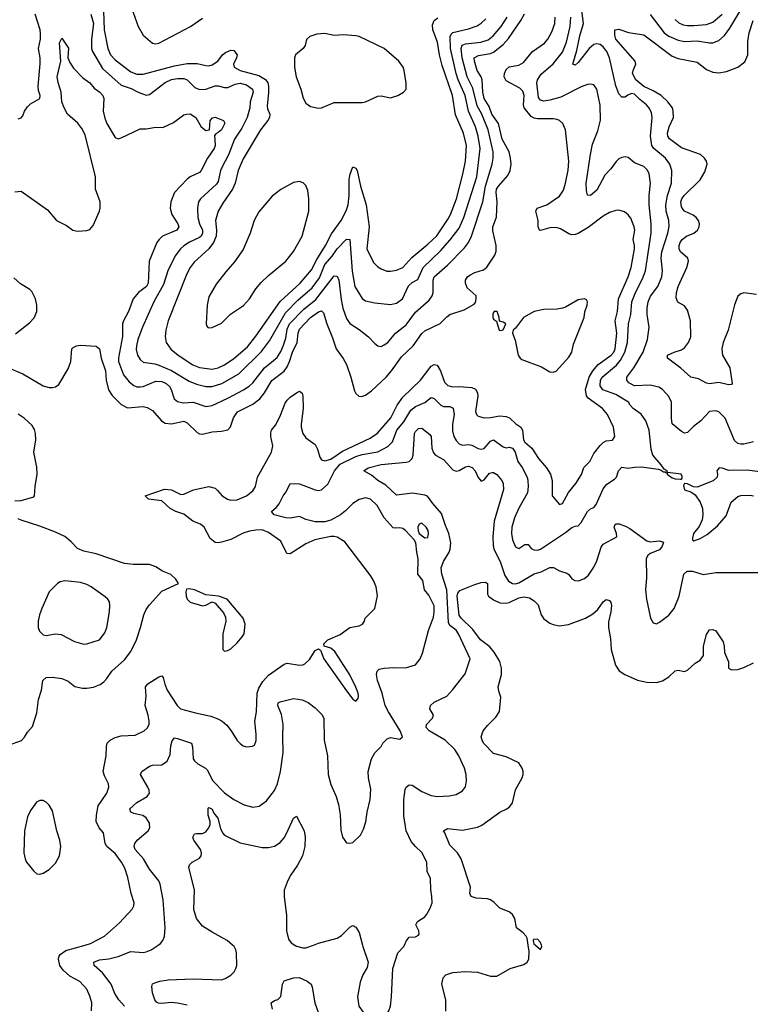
# Model space of a CAD drawing. Header units: inches. Extents: x 1682530 to 1839546, y 640742 to 791647.
# Tile 598 of 656: x 1772501 to 1777170, y 679621 to 685914. Entities that reach past the tile are written whole.
import ezdxf

# ---------------------------------------------------------------- set-up
doc = ezdxf.new("R2010")
doc.units = ezdxf.units.IN
doc.header["$MEASUREMENT"] = 0
doc.layers.add('B7677', color=7, linetype='Continuous')
doc.layers.add('B7678', color=7, linetype='Continuous')

msp = doc.modelspace()

# ---------------------------------------------------------------- linework, layer by layer
at = {"layer": 'B7677', "color": 5}
for points, elevation in [([(1772959.6, 679580.4), (1772961.6, 679630), (1772950, 679674), (1772930, 679718), (1772886.1, 679766.1), (1772821.6, 679801.6), (1772779.2, 679839.2), (1772757.7, 679870), (1772748.1, 679910), (1772752.8, 679930), (1772760.3, 679939.7), (1772794.8, 679965.2), (1772918.2, 680000)], 680), ([(1773170, 679609.1), (1773135.2, 679650), (1773109.2, 679690), (1773084.5, 679750), (1773030, 679822), (1772977.2, 679870), (1772974, 679890), (1773010, 679905.5), (1773070, 679911.9), (1773130, 679926), (1773210, 679959.1), (1773290, 679952.8), (1773310, 679956.1), (1773340.7, 679970), (1773386.2, 680000)], 660), ([(1773570, 679616.5), (1773510, 679628.6), (1773470, 679632.3), (1773407, 679627), (1773388.9, 679628.9), (1773375.8, 679635.8), (1773364, 679650), (1773350, 679694), (1773345.2, 679734.8), (1773350, 679752.2), (1773370, 679761.3), (1773395.3, 679770), (1773450, 679778.3), (1773610, 679784.7), (1773790, 679778.3), (1773814.1, 679785.9), (1773850, 679806.7), (1773871.6, 679828.4), (1773883, 679850), (1773888.2, 679870), (1773886.4, 679950), (1773883.1, 679970), (1773870.9, 679990), (1773859.8, 680000)], 640), ([(1774258.4, 680000), (1774270, 679992.6), (1774310, 679981.8), (1774330, 679983.2), (1774378.1, 680000)], 640), ([(1774691.9, 680000), (1774694.6, 679990), (1774728.7, 679890), (1774722.6, 679857.4), (1774694.9, 679810), (1774676.7, 679763.3), (1774660.4, 679670), (1774668.5, 679610), (1774696.3, 679570), (1774730, 679557.4), (1774830, 679555.3), (1774850, 679562.4), (1774860.9, 679579.1), (1774869.8, 679610.2), (1774877.7, 679670), (1774886.6, 679850), (1774918.4, 679950), (1774955.1, 679990), (1774959.4, 680000)], 640), ([(1775223.5, 679576.5), (1775224.6, 679650), (1775198, 679750), (1775207.8, 679790), (1775224.5, 679810), (1775270, 679824.3), (1775351, 679831), (1775425.8, 679825.8), (1775510, 679801.7), (1775550, 679801.7), (1775636, 679850), (1775723.3, 679876.7), (1775743.6, 679890), (1775755.4, 679910), (1775757.7, 679957.7), (1775750.8, 680000)], 620), ([(1775796.5, 680000), (1775830, 679972), (1775839, 679990), (1775835.4, 680000)], 620), ([(1774117, 679590), (1774108.7, 679630), (1774130, 679646), (1774150, 679651), (1774169.4, 679670.6), (1774181.2, 679750), (1774190, 679770.8), (1774250, 679790.5), (1774287.5, 679792.5), (1774338.8, 679770), (1774362.8, 679750), (1774370.4, 679730.4), (1774386.7, 679630), (1774410, 679564.9)], 620)]:
    msp.add_lwpolyline(points, dxfattribs=dict(at, elevation=elevation))
at = {"layer": 'B7678', "color": 5}
for points, elevation in [([(1776530, 685948.4), (1776619, 685830), (1776650, 685809), (1776710, 685782.4), (1776750, 685774.8), (1776830, 685778.3), (1776910, 685765.5), (1776930, 685766.8), (1776970, 685781.6), (1777006.5, 685813.5), (1777040.4, 685859.6), (1777122.3, 685997.7)], 640), ([(1772430, 683690.2), (1772520.7, 683650), (1772650, 683574.9), (1772690, 683563), (1772710, 683562.4), (1772730, 683568.5), (1772750, 683583), (1772810, 683683.8), (1772827, 683730), (1772834.8, 683810), (1772841.9, 683818.1), (1772864.2, 683830), (1772890, 683833.9), (1772988.4, 683828.4), (1773010.7, 683810), (1773020.8, 683750), (1773048.4, 683670), (1773052.7, 683610), (1773069, 683549), (1773092.6, 683512.6), (1773150, 683454.9), (1773190, 683433.6), (1773290, 683442), (1773316.4, 683436.4), (1773350, 683415.8), (1773407.2, 683350), (1773430, 683334.9), (1773470, 683330.2), (1773550, 683347.5), (1773570, 683338.6), (1773635.6, 683275.6), (1773650, 683266.7), (1773670, 683266), (1773730, 683279.7), (1773790, 683283.6), (1773830, 683292.4), (1773848.7, 683311.3), (1773866.8, 683370), (1773893.1, 683406.9), (1773990, 683456), (1774035.6, 683490), (1774065.9, 683530), (1774112, 683608), (1774190, 683668.8), (1774210, 683696.3), (1774225.6, 683730), (1774244.1, 683790), (1774273.4, 683850), (1774280.6, 683910), (1774290, 683937.1), (1774359.9, 684010), (1774410, 684048.1), (1774430, 684052.6), (1774441.4, 684041.4), (1774463.5, 683970), (1774500.6, 683880.6), (1774523.7, 683810), (1774568.8, 683748.8), (1774590.2, 683710), (1774617.8, 683630), (1774641.4, 683541.4), (1774650, 683524.9), (1774667.7, 683507.7), (1774685.7, 683505.7), (1774710, 683514.7), (1774750, 683541.1), (1774842, 683630), (1774877.3, 683670), (1774941.5, 683758.5), (1775014.7, 683830), (1775070, 683907.8), (1775090, 683926.4), (1775188, 683972), (1775230, 684015.8), (1775249.8, 684030.2), (1775340.5, 684059.5), (1775404.7, 684095.3), (1775412.9, 684107.1), (1775419, 684130), (1775417.2, 684150), (1775361.3, 684201.3), (1775349.7, 684229.7), (1775351.1, 684250), (1775363, 684270), (1775378.2, 684281.8), (1775410, 684297.8), (1775464.7, 684315.3), (1775487.4, 684332.6), (1775538.5, 684410), (1775545.9, 684434.1), (1775546.2, 684470), (1775524.6, 684564.6), (1775523.7, 684590), (1775547.9, 684652.1), (1775553.1, 684750), (1775546.2, 684810), (1775549.1, 684830), (1775561.2, 684850), (1775620.7, 684919.3), (1775635.2, 684950), (1775641.7, 684990), (1775638.5, 685030), (1775628.1, 685070), (1775584.6, 685150), (1775560.1, 685250), (1775517.9, 685310), (1775500.3, 685360.3), (1775469, 685410), (1775461, 685450), (1775457.1, 685530), (1775450.4, 685550), (1775425.6, 685590), (1775406.7, 685650), (1775406.2, 685670), (1775434, 685686), (1775510, 685698.6), (1775530, 685706.7), (1775590, 685756.3), (1775625.3, 685794.7), (1775704.3, 685910), (1775728.1, 685951.9)], 720), ([(1772490, 685281.6), (1772510, 685287.3), (1772520.7, 685299.3), (1772532, 685330), (1772550, 685358), (1772570, 685376.3), (1772629.4, 685410.6), (1772630.8, 685430), (1772621.2, 685461.2), (1772618.8, 685490), (1772632, 685632), (1772631.3, 685670), (1772621.7, 685730), (1772633, 685790), (1772633.5, 685826.5), (1772630.9, 685850), (1772599.3, 685950)], 760), ([(1772955.4, 685950), (1772973.1, 685890), (1772959.1, 685790), (1772960.3, 685730), (1772965.6, 685710), (1773030, 685602.5), (1773150, 685495.9), (1773213.8, 685473.8), (1773257, 685450), (1773310, 685431.9), (1773330, 685435.5), (1773430, 685512.9), (1773470, 685531.6), (1773510, 685538.3), (1773550, 685537.8), (1773570.1, 685530.1), (1773620.7, 685480.7), (1773650, 685468.1), (1773690, 685469.4), (1773750, 685490.9), (1773770, 685490.8), (1773810, 685479.8), (1773830, 685481.5), (1773877.4, 685502.6), (1773910, 685507.8), (1773950, 685497), (1773988.4, 685470), (1773992.1, 685450), (1773973.3, 685390), (1773972.3, 685350), (1773954.4, 685290), (1773920.1, 685219.9), (1773874, 685150), (1773834.6, 685050), (1773791.8, 684970), (1773783.6, 684950), (1773770, 684879.7), (1773757.9, 684862.1), (1773657.3, 684770), (1773644.2, 684750), (1773636.8, 684710), (1773639.8, 684650), (1773650.1, 684610), (1773668.5, 684570), (1773670, 684549.7), (1773659.8, 684530), (1773650, 684522.1), (1773586.9, 684493.1), (1773550, 684469.8), (1773527.7, 684450), (1773495, 684405), (1773447.5, 684310), (1773418.8, 684221.2), (1773357, 684110), (1773286.3, 683950), (1773256.1, 683870), (1773246.4, 683830), (1773246.1, 683806.1), (1773254.4, 683770), (1773270, 683742), (1773290, 683724.7), (1773365, 683715), (1773390, 683706.6), (1773470, 683672.5), (1773584.7, 683604.7), (1773630, 683584.7), (1773689.9, 683570.1), (1773730, 683569.6), (1773791.7, 683588.3), (1773901.6, 683650), (1774046.1, 683793.9), (1774097.4, 683862.6), (1774199.2, 684040.8), (1774279.2, 684120.8), (1774370, 684199.6), (1774416, 684264), (1774451.4, 684350), (1774497.7, 684402.3), (1774530, 684449.5), (1774590, 684511.1), (1774610.1, 684510), (1774626.6, 684306.6), (1774643.5, 684210), (1774690, 684131.8), (1774710, 684118), (1774770, 684104), (1774870, 684094.8), (1774910, 684102.5), (1774947.2, 684130), (1774986.3, 684213.7), (1775010, 684234.8), (1775046, 684254), (1775079.3, 684330), (1775190, 684436.8), (1775252.9, 684507.1), (1775310, 684581.3), (1775340.3, 684650), (1775423.1, 684910), (1775442.8, 685090), (1775430.7, 685170), (1775415, 685230), (1775368.6, 685328.6), (1775347.7, 685430), (1775303.4, 685530), (1775290.6, 685570), (1775254.5, 685730), (1775252.6, 685807.4), (1775258.5, 685821.5), (1775270, 685833.1), (1775370, 685855.4), (1775424.4, 685875.6), (1775450, 685891.6), (1775479.6, 685920.4)], 760), ([(1773036.9, 685970), (1773041, 685850), (1773064.5, 685730), (1773081.9, 685690), (1773110, 685657.9), (1773210, 685581.3), (1773250, 685566.6), (1773290, 685565.3), (1773490, 685620.1), (1773570, 685634.8), (1773635, 685635), (1773690, 685620.7), (1773710, 685619.7), (1773730, 685626), (1773766.9, 685650), (1773796, 685690), (1773816.1, 685703.9), (1773850, 685719.1), (1773870, 685718.2), (1773890.1, 685690), (1773886.6, 685670), (1773866.3, 685630), (1773871.3, 685610), (1773910, 685590.1), (1774030, 685556.6), (1774072.4, 685532.4), (1774086.6, 685510), (1774090.8, 685490), (1774091.8, 685448.2), (1774081.8, 685361.8), (1774084.4, 685344.4), (1774100.2, 685310), (1774097.4, 685290), (1774087.6, 685270), (1774039.8, 685210), (1773930, 685025.1), (1773897.2, 684950), (1773877.8, 684870), (1773861.2, 684830), (1773798.6, 684741.4), (1773769.5, 684690), (1773752.2, 684630), (1773758.2, 684570), (1773756.1, 684530), (1773739.6, 684490), (1773710.1, 684449.9), (1773615.8, 684364.2), (1773590.5, 684329.5), (1773569.7, 684290.3), (1773450.1, 683990), (1773434, 683930), (1773430.2, 683889.8), (1773436.8, 683850), (1773467.5, 683807.5), (1773513.2, 683770), (1773608.2, 683708.2), (1773650, 683690.7), (1773730, 683680.1), (1773770, 683688.5), (1773810, 683709), (1773870, 683749.5), (1773956.4, 683823.6), (1774010, 683890.8), (1774166.3, 684113.7), (1774293.1, 684230), (1774364.9, 684315.1), (1774399.1, 684380.9), (1774455.6, 684470), (1774494.1, 684545.9), (1774554.4, 684630), (1774587.8, 684692.2), (1774599.3, 684730), (1774607, 684790), (1774606.5, 684893.5), (1774612.8, 684927.2), (1774630, 684974), (1774650, 684964.9), (1774656.9, 684950), (1774678.6, 684850), (1774714.4, 684730), (1774734.4, 684590), (1774720.4, 684450), (1774762.9, 684362.9), (1774790, 684334), (1774810, 684321.2), (1774848, 684308), (1774870, 684306.6), (1774910, 684313.2), (1774950, 684331.2), (1775006.2, 684393.8), (1775110, 684478.7), (1775166.3, 684533.7), (1775238.2, 684641.8), (1775253.6, 684670), (1775292.3, 684770), (1775332.9, 684927.1), (1775349.9, 685010), (1775355.4, 685110), (1775337.8, 685190), (1775286.2, 685306.2), (1775266.5, 685430), (1775200.5, 685620.5), (1775182.9, 685690), (1775170.9, 685770), (1775141.1, 685850), (1775139.1, 685880.9), (1775150.5, 685909.5), (1775173.2, 685926.8)], 780), ([(1773215.1, 685990), (1773258.3, 685870), (1773290, 685814.4), (1773350, 685763.8), (1773370, 685759.8), (1773390, 685764.2), (1773593.1, 685870), (1773670, 685923)], 820), ([(1777190, 683217.2), (1777130, 683202), (1777110, 683200.3), (1777090, 683206), (1777070, 683224.7), (1777010, 683367.3), (1776970, 683407.6), (1776950, 683414.7), (1776910, 683409.6), (1776854, 683350), (1776806.8, 683313.2), (1776770, 683275.8), (1776750, 683272.2), (1776730, 683282.8), (1776671.6, 683331.6), (1776666.6, 683366.6), (1776666.2, 683470), (1776650, 683505.1), (1776609.8, 683549.8), (1776584.7, 683564.7), (1776530, 683577.5), (1776430, 683574), (1776393.9, 683593.9), (1776381.6, 683610), (1776381, 683630), (1776424.9, 683690), (1776486.2, 683790), (1776512.5, 683870), (1776524.8, 683950), (1776511.1, 684030), (1776511.1, 684070), (1776517.6, 684110), (1776533.1, 684146.9), (1776579.8, 684210), (1776603.9, 684270), (1776608.2, 684310), (1776601.3, 684390), (1776604.2, 684430), (1776643.9, 684550), (1776651.8, 684591.8), (1776649.9, 684630), (1776633, 684690), (1776630.9, 684730), (1776641.6, 684790), (1776666.3, 684870), (1776669.8, 684950), (1776655, 684990), (1776628.7, 685030), (1776554.6, 685090), (1776541.6, 685110), (1776532.4, 685170), (1776543.2, 685290), (1776538.4, 685318.4), (1776526.3, 685346.3), (1776507.2, 685370), (1776463.3, 685403.3), (1776430, 685437.5), (1776410, 685441.8), (1776387.1, 685432.9), (1776370, 685419.1), (1776350, 685418), (1776330, 685441.3), (1776310, 685491.8), (1776271.4, 685670), (1776253.7, 685710), (1776230, 685741.1), (1776210, 685756.6), (1776190, 685760.8), (1776170, 685755.2), (1776140.6, 685730), (1776070, 685641.5), (1776050, 685624.4), (1776036, 685630), (1776062.4, 685717.6), (1776081.5, 685810), (1776104.6, 685890), (1776090.9, 685990.9)], 640), ([(1776690, 685915.9), (1776714.3, 685894.3), (1776741.5, 685881.5), (1776770, 685876.1), (1776810, 685876.3), (1776890, 685884.5), (1776930, 685898), (1776990, 685948.8)], 660), ([(1772470, 684814.8), (1772510, 684817.3), (1772678.7, 684698.7), (1772736.4, 684630), (1772799.3, 684599.3), (1772840.5, 684570), (1772870, 684562.8), (1772930, 684566.7), (1772950, 684573.4), (1772970, 684598.8), (1773010.6, 684689.4), (1773015.3, 684710), (1773014, 684750), (1772986.1, 684830), (1772985.4, 684910), (1772918.7, 685178.7), (1772897.9, 685217.9), (1772872.2, 685252.2), (1772806.7, 685310), (1772784.1, 685350), (1772771, 685389), (1772764.8, 685450), (1772746.3, 685513.7), (1772741, 685550), (1772764.1, 685650), (1772754.5, 685765.5), (1772770, 685796), (1772812.5, 685732.5), (1772808.7, 685670), (1772820.9, 685640.9), (1772845.4, 685605.4), (1772903.6, 685543.6), (1772948, 685510), (1772975.9, 685475.9), (1773013.7, 685450), (1773032.6, 685430), (1773039.1, 685410), (1773035.2, 685330), (1773044.1, 685284.1), (1773058.5, 685250), (1773110, 685162.3), (1773130, 685153.8), (1773150, 685158.8), (1773270, 685216), (1773310, 685217.4), (1773370, 685227.7), (1773415.3, 685224.7), (1773482.7, 685257.3), (1773550, 685306.8), (1773566, 685310), (1773590, 685312.7), (1773626, 685290), (1773660.7, 685230), (1773690, 685207), (1773713.2, 685210), (1773717.6, 685270), (1773732.9, 685287.1), (1773750, 685290.3), (1773803, 685270), (1773812.1, 685252.1), (1773790, 685209.8), (1773770, 685192.2), (1773754.5, 685185.5), (1773746, 685174), (1773749, 685110), (1773744.3, 685090), (1773701.2, 685030), (1773661.2, 684950), (1773650, 684938.2), (1773590.7, 684909.3), (1773570, 684894.2), (1773490.6, 684809.4), (1773467.2, 684750), (1773461.8, 684710), (1773474, 684670), (1773512, 684610), (1773517.2, 684590), (1773504.9, 684570), (1773414, 684530), (1773391.3, 684510), (1773376.9, 684490), (1773327.2, 684370), (1773322.2, 684230), (1773310.1, 684209.9), (1773260.6, 684170), (1773226.4, 684130), (1773196.6, 684050), (1773163.7, 683990), (1773158.3, 683970), (1773158.1, 683890), (1773132.9, 683752.9), (1773133.2, 683730), (1773163.7, 683643.7), (1773199.6, 683599.6), (1773230, 683575.6), (1773250, 683568.1), (1773270, 683567.1), (1773290, 683570.1), (1773370, 683604.4), (1773410, 683601.8), (1773436, 683590), (1773457.3, 683570), (1773469.4, 683550), (1773488.5, 683490), (1773510, 683474.4), (1773546.5, 683466.5), (1773610, 683469.5), (1773690, 683441), (1773730, 683447.5), (1773830, 683495.4), (1773931.8, 683548.2), (1773967.4, 683572.6), (1773990, 683593.8), (1774066, 683690), (1774145.3, 683754.7), (1774170, 683794.2), (1774186.2, 683833.8), (1774200.8, 683879.2), (1774210, 683935.8), (1774225.4, 683970), (1774315.8, 684064.2), (1774393.8, 684126.2), (1774510, 684276.9), (1774530, 684274.4), (1774541.2, 684250), (1774555.1, 684124.9), (1774566, 684070), (1774590, 684005.3), (1774610, 683972.4), (1774670, 683933.6), (1774730, 683886.5), (1774770, 683843.7), (1774790, 683828.8), (1774810, 683826.5), (1774830, 683835.5), (1774853.3, 683850), (1774902, 683910), (1774970, 683964.7), (1775030, 684044.4), (1775117.6, 684122.4), (1775136.4, 684150), (1775143.4, 684170), (1775142.7, 684250), (1775149.1, 684270.9), (1775235.4, 684344.6), (1775343.9, 684456.1), (1775369, 684491), (1775387.5, 684530), (1775460.4, 684750), (1775477.4, 684850), (1775520.6, 684990), (1775527.2, 685030), (1775527.8, 685070), (1775495.5, 685210), (1775454.8, 685310), (1775424, 685364), (1775396.7, 685476.7), (1775361.3, 685550), (1775328.6, 685670), (1775322.5, 685730), (1775329.3, 685750.7), (1775350, 685759.9), (1775447, 685770), (1775495.4, 685784.6), (1775526.9, 685810), (1775577.8, 685870), (1775615.8, 685930)], 740), ([(1772918.2, 680000), (1772953.6, 680010), (1773043.4, 680056.6), (1773138, 680142), (1773219.7, 680230), (1773230.8, 680250), (1773232.5, 680270), (1773213, 680330), (1773191.6, 680431.6), (1773171.6, 680491.6), (1773150.7, 680530), (1773110, 680584.5), (1773058.5, 680630), (1773047.7, 680650), (1773036.3, 680716.3), (1773008, 680750), (1772989.3, 680790), (1772991.1, 680830), (1773003, 680890), (1773058.6, 680970), (1773069.8, 681010), (1773069, 681030), (1773042.2, 681082.2), (1773035, 681110), (1773053.5, 681210), (1773054.6, 681270), (1773060.2, 681290), (1773078, 681310), (1773110, 681327.3), (1773150, 681336.6), (1773238.7, 681341.3), (1773297, 681370), (1773314.8, 681385.2), (1773327.6, 681410), (1773329, 681430), (1773322.4, 681470), (1773303.4, 681530), (1773309.9, 681590), (1773305.4, 681650), (1773319.1, 681670), (1773390, 681714.4), (1773410, 681720.4), (1773417.4, 681710), (1773427.4, 681667.4), (1773443.9, 681630), (1773508.2, 681530), (1773528.9, 681510), (1773623.5, 681483.5), (1773722.9, 681462.9), (1773766.5, 681446.5), (1773795.3, 681430), (1773824.6, 681404.6), (1773852.4, 681370), (1773890, 681307.7), (1773910, 681287.3), (1773930, 681273.4), (1773950, 681267.3), (1773989.2, 681270.8), (1774002, 681278), (1774012.7, 681307.3), (1774013.1, 681346.9), (1774003.1, 681430), (1774013.5, 681490), (1774018.4, 681610), (1774030, 681641.6), (1774055.3, 681684.7), (1774090, 681724.2), (1774190, 681796.2), (1774210, 681802.3), (1774290, 681789), (1774310, 681790.3), (1774323.3, 681796.7), (1774354, 681826), (1774390, 681881.6), (1774410, 681893.4), (1774424, 681884), (1774444, 681830), (1774590, 681625.2), (1774630, 681571.6), (1774650, 681559.7), (1774664.1, 681575.9), (1774666.8, 681590), (1774663.2, 681610), (1774650, 681647.6), (1774610, 681726), (1774515.5, 681875.5), (1774490, 681898), (1774446, 681910), (1774445.2, 681925.2), (1774469.4, 681950), (1774550, 681985.3), (1774610, 682028.9), (1774670, 682040.3), (1774692.3, 682050), (1774705.2, 682070), (1774709.3, 682090), (1774769.5, 682150), (1774787.3, 682232.7), (1774778.7, 682290), (1774761.6, 682330), (1774741.8, 682361.8), (1774578.1, 682578.1), (1774530, 682606), (1774510, 682611.9), (1774490, 682611.6), (1774386.4, 682590), (1774330, 682565), (1774230, 682501.1), (1774210, 682503), (1774206.9, 682506.9), (1774170, 682581.7), (1774090, 682636.1), (1774050, 682652.7), (1774010, 682652.6), (1773970, 682644.7), (1773930, 682631.4), (1773850, 682591.8), (1773790, 682574.5), (1773770, 682571), (1773750, 682573.7), (1773718.2, 682598.2), (1773679.9, 682670), (1773657.2, 682690), (1773606.7, 682710), (1773550, 682752.9), (1773498.9, 682770), (1773461.7, 682790), (1773410, 682839.3), (1773324, 682850), (1773302, 682870), (1773425.7, 682914.3), (1773470, 682910.2), (1773530, 682880.3), (1773550, 682882.3), (1773610.5, 682909.5), (1773710, 682930.9), (1773750, 682919.2), (1773765.9, 682905.9), (1773794, 682870), (1773828, 682850), (1773850, 682843.2), (1773890, 682844.5), (1773950, 682871.6), (1773990, 682903.7), (1774008.3, 682930), (1774021.2, 682990), (1774109.3, 683150), (1774118.1, 683190), (1774106.1, 683250), (1774105.5, 683274.5), (1774110.6, 683290), (1774136.7, 683323.3), (1774164, 683376), (1774197.2, 683462.8), (1774210, 683483.2), (1774230, 683501.6), (1774270, 683530.1), (1774290, 683539), (1774306.9, 683526.9), (1774310.9, 683510), (1774312.2, 683430), (1774298.9, 683330), (1774299.4, 683310), (1774310.5, 683270.5), (1774330, 683241), (1774390, 683200.2), (1774404.6, 683170), (1774419.1, 683119.1), (1774430, 683100.3), (1774450, 683094.2), (1774490, 683106.3), (1774563.1, 683156.9), (1774739.9, 683240.1), (1774787.9, 683272.1), (1774871.9, 683370), (1774914.2, 683450), (1774950, 683502), (1775063.2, 683610), (1775130, 683700.7), (1775150, 683711), (1775170, 683706.4), (1775190.7, 683670.7), (1775216.8, 683596.8), (1775236.6, 683576.6), (1775267.3, 683567.3), (1775310, 683570.1), (1775390, 683564.1), (1775413.3, 683553.3), (1775426.4, 683530), (1775428.7, 683510), (1775414.7, 683410), (1775419.5, 683390), (1775430, 683380.3), (1775470.2, 683370.2), (1775510, 683372), (1775570, 683382.5), (1775610, 683378.3), (1775630.6, 683370.6), (1775671.3, 683331.3), (1775704.5, 683310), (1775714.3, 683290), (1775720.9, 683230), (1775730, 683214), (1775775, 683175), (1775816.8, 683110), (1775868.2, 683050), (1775892.4, 683010), (1775904.2, 682970), (1775903.8, 682870), (1775950, 682816), (1775970, 682822), (1776008.5, 682891.5), (1776054.2, 682950), (1776092, 683008), (1776107.4, 683052.6), (1776143.8, 683090), (1776170, 683142.3), (1776210, 683193.1), (1776230, 683212.2), (1776250, 683223.1), (1776290, 683226), (1776305.1, 683250), (1776296.8, 683310), (1776258.7, 683390), (1776225.1, 683430), (1776134.7, 683494.7), (1776123.9, 683510), (1776117.1, 683550), (1776141.2, 683630), (1776163.7, 683670), (1776197.1, 683710), (1776281.1, 683770), (1776298.1, 683790), (1776307.1, 683810), (1776317.2, 683910), (1776305.9, 683990), (1776321.8, 684050), (1776327.3, 684130), (1776390.3, 684269.7), (1776407.9, 684330), (1776430.4, 684450), (1776430.9, 684470), (1776421.3, 684510), (1776431.5, 684570), (1776428.4, 684590), (1776405.9, 684645.9), (1776390, 684668), (1776366.3, 684686.3), (1776330, 684696.4), (1776310, 684695), (1776270, 684682), (1776230, 684657.8), (1776134.7, 684585.3), (1776070, 684547.3), (1776050, 684540.3), (1776030, 684538.9), (1776010, 684545.3), (1775957.4, 684577.4), (1775930, 684585.7), (1775890, 684582.9), (1775830, 684566), (1775823.6, 684570), (1775814.5, 684590), (1775814.5, 684630), (1775799.8, 684690), (1775808, 684710), (1775870, 684731.1), (1775950, 684786.2), (1775975.8, 684824.2), (1775989.1, 684870), (1776006.5, 684953.5), (1776010.6, 685010), (1775988.3, 685210), (1775971.6, 685250), (1775950, 685269.6), (1775935.8, 685275.8), (1775910, 685280.3), (1775810, 685279.9), (1775790, 685284.1), (1775770, 685294.8), (1775724.8, 685350), (1775719.7, 685370), (1775726, 685430), (1775716.9, 685456.9), (1775696.5, 685476.5), (1775610, 685523.9), (1775596.9, 685550), (1775598.5, 685570), (1775610, 685596.8), (1775630, 685612.9), (1775690, 685624.5), (1775719.8, 685640.2), (1775777.7, 685710), (1775854.9, 685765.1), (1775875.4, 685790), (1775902.9, 685837.1), (1775920.4, 685890), (1775923.6, 685930)], 680), ([(1773386.2, 680000), (1773401.3, 680010), (1773415.8, 680030), (1773425.3, 680054.7), (1773430.9, 680109.1), (1773418.7, 680290), (1773397.7, 680390), (1773389.7, 680410), (1773330, 680484), (1773291.8, 680551.8), (1773239.1, 680610), (1773231.4, 680630), (1773235.7, 680650), (1773250.7, 680670), (1773321.4, 680730), (1773331.7, 680750), (1773330, 680778), (1773310, 680812.2), (1773287.3, 680827.3), (1773230, 680841), (1773212, 680850), (1773204.2, 680870), (1773250, 680910.3), (1773314.5, 680950), (1773329.6, 680970), (1773327.8, 680990), (1773319.7, 681010), (1773272.7, 681090), (1773281.2, 681110), (1773330, 681144), (1773350, 681150.4), (1773410, 681152.4), (1773444.2, 681175.8), (1773462.9, 681217.1), (1773467, 681273), (1773475.4, 681304.6), (1773490, 681324.9), (1773510, 681319.5), (1773598, 681290), (1773605.8, 681265.8), (1773610.2, 681190.2), (1773617.5, 681177.5), (1773638.3, 681158.3), (1773688.4, 681130), (1773699.1, 681119.1), (1773735.8, 681050), (1773810, 680972.8), (1773869.4, 680929.4), (1773935.5, 680895.5), (1773990, 680881.5), (1774031.9, 680888.1), (1774078.2, 680921.8), (1774130, 680986.7), (1774149.2, 681030.8), (1774167.5, 681110), (1774185.5, 681230), (1774182.1, 681330), (1774185.2, 681410), (1774173.2, 681473.2), (1774149.8, 681530), (1774151.8, 681548.2), (1774164.7, 681555.3), (1774250, 681575.3), (1774306.4, 681566.4), (1774344, 681550), (1774390, 681515.5), (1774432.8, 681472.8), (1774443.7, 681450), (1774447.4, 681310), (1774468.9, 681210), (1774472, 681090), (1774490, 681026), (1774523.8, 680950), (1774539.2, 680899.2), (1774550, 680834), (1774553.3, 680733.3), (1774563.7, 680690), (1774590, 680653.4), (1774610, 680650.5), (1774630, 680656.3), (1774678.2, 680701.8), (1774699, 680741), (1774713.4, 680786.6), (1774721.3, 680850), (1774740.9, 680930), (1774744.1, 680995.9), (1774729.7, 681069.7), (1774728, 681110), (1774749.6, 681190.4), (1774771.1, 681228.9), (1774810, 681268.2), (1774822.7, 681290), (1774850, 681318.6), (1774870, 681327.5), (1774930, 681316.4), (1774947, 681330), (1774933.5, 681370), (1774857, 681490), (1774837.1, 681530), (1774817.4, 681610), (1774787, 681690), (1774780.9, 681730), (1774784.7, 681750), (1774797.7, 681762.3), (1774829.7, 681770.3), (1774890, 681774.6), (1774967.6, 681772.4), (1775030, 681791), (1775059.3, 681830), (1775075.3, 681864.7), (1775113.6, 682010), (1775144.9, 682095.1), (1775150.7, 682130.7), (1775148.8, 682168.8), (1775115.6, 682235.6), (1775087.3, 682270), (1775076.3, 682330), (1775046.2, 682370), (1775048.5, 682468.5), (1775038.7, 682510), (1775032.3, 682570), (1775022.7, 682590), (1774967, 682650), (1774950, 682661.3), (1774930, 682666.3), (1774903.6, 682663.6), (1774886.9, 682666.9), (1774830, 682729.5), (1774786.3, 682810), (1774742, 682850), (1774710, 682858.5), (1774670, 682848.4), (1774630, 682822.6), (1774584, 682776), (1774550.5, 682749.5), (1774490, 682716.1), (1774450, 682705.8), (1774390, 682705.8), (1774330, 682720.8), (1774290, 682738.8), (1774230, 682727.4), (1774201.2, 682730), (1774127, 682750), (1774109.6, 682770), (1774142.4, 682797.6), (1774160, 682820), (1774185.3, 682870), (1774204.1, 682895.9), (1774230, 682950.8), (1774290, 682948), (1774389.8, 682910.2), (1774410, 682904.7), (1774430, 682909.1), (1774470, 682946.4), (1774511.7, 683030), (1774550, 683072.8), (1774650, 683122.5), (1774690, 683134.5), (1774790, 683152.7), (1774854, 683186), (1774884, 683216), (1774911.6, 683290), (1774955.6, 683344.4), (1775000.7, 683419.3), (1775030, 683441.6), (1775090, 683467.6), (1775130, 683499.6), (1775150, 683493.4), (1775192.2, 683450), (1775210, 683441.8), (1775250, 683441.2), (1775271.2, 683431.2), (1775276.6, 683390), (1775266.5, 683330), (1775266.2, 683286.2), (1775274.7, 683250), (1775290, 683224.2), (1775310, 683203.1), (1775330, 683194.7), (1775370, 683198.4), (1775390, 683194.5), (1775430, 683173.8), (1775450, 683169.4), (1775470, 683174.4), (1775510, 683220.7), (1775530, 683229.3), (1775590, 683184.3), (1775610, 683178.9), (1775630, 683182.2), (1775650, 683176.1), (1775668.5, 683150), (1775683.5, 683090), (1775712.4, 683052.4), (1775743.2, 682990), (1775749.4, 682970), (1775751, 682930), (1775747.2, 682890), (1775690, 682791.2), (1775663.5, 682730), (1775645.8, 682670), (1775644.1, 682630), (1775651, 682590), (1775670, 682544.2), (1775690, 682533.8), (1775730, 682559), (1775750, 682559.3), (1775770, 682534.3), (1775786.1, 682526.1), (1775810, 682524.8), (1775830, 682529.5), (1775990, 682636), (1776030, 682668.2), (1776050, 682677.6), (1776070, 682679.6), (1776090, 682700.3), (1776130, 682770.3), (1776150, 682787.6), (1776170, 682795.6), (1776185, 682815), (1776230, 682916), (1776244.2, 682935.8), (1776253.6, 682946.4), (1776303.1, 682976.9), (1776314.3, 682990), (1776326.9, 683030), (1776350, 683054.1), (1776390, 683047.6), (1776430, 683054.4), (1776475.4, 683055.4), (1776580.9, 683040.9), (1776597.3, 683037.3), (1776614.8, 683025.2), (1776625.2, 683025.2), (1776630, 683018), (1776639.6, 683019.6), (1776638, 683010), (1776670, 682986), (1776690, 682979.5), (1776723.2, 682976.8), (1776730, 682977.3), (1776735.4, 682984.6), (1776735.4, 682995.4), (1776728, 683010), (1776640.2, 683020.2), (1776639, 683030), (1776620.7, 683040.7), (1776601.6, 683070), (1776547.8, 683130), (1776537.4, 683170), (1776523.5, 683290), (1776503.1, 683350), (1776472.7, 683392.7), (1776421, 683430), (1776401.7, 683450), (1776392.8, 683470), (1776310, 683519.6), (1776228.8, 683548.8), (1776210, 683574), (1776211.9, 683610), (1776223.7, 683630), (1776314.3, 683705.7), (1776341, 683739), (1776368.1, 683790), (1776385.5, 683850), (1776391.9, 683970), (1776406.2, 684030), (1776413.9, 684110), (1776435.8, 684170), (1776481.3, 684258.7), (1776500.9, 684310), (1776537.8, 684550), (1776536.7, 684610), (1776524.4, 684730), (1776524.6, 684790), (1776532.2, 684870), (1776523, 684930), (1776513.1, 684953.1), (1776490, 684976.5), (1776430, 685000.4), (1776390, 685033), (1776370, 685037.4), (1776350, 685034), (1776330, 685024.4), (1776312.3, 685007.7), (1776279.7, 684960.3), (1776240.5, 684919.5), (1776190, 684825.1), (1776150, 684791.5), (1776130, 684793.2), (1776122.5, 684822.5), (1776122, 684870), (1776148.4, 685051.6), (1776162.3, 685117.7), (1776196, 685204), (1776212.8, 685272.8), (1776210, 685368.7), (1776189.8, 685469.8), (1776170, 685496.9), (1776150, 685501.5), (1776130, 685499.3), (1776090, 685484.6), (1775960.4, 685419.6), (1775890, 685399), (1775850, 685393.9), (1775830, 685399.1), (1775816.7, 685416.7), (1775805.4, 685510), (1775809.3, 685530.7), (1775833, 685567), (1775910, 685632.9), (1775970, 685706.2), (1775995.6, 685770), (1776019.1, 685870), (1776023.1, 685930)], 660), ([(1777210, 684158), (1777130, 684168), (1777110, 684162.4), (1777090, 684147), (1777068.6, 684091.4), (1777028.3, 683930), (1776996.9, 683850), (1776988.4, 683810), (1776993, 683770), (1777039.7, 683690), (1777054.3, 683590), (1777050, 683582), (1777030, 683580.4), (1776970, 683596), (1776910, 683586.9), (1776890, 683591.5), (1776839.2, 683619.2), (1776790, 683629.7), (1776727.1, 683687.1), (1776641.2, 683750), (1776641.2, 683770), (1776682.7, 683790), (1776730, 683804.4), (1776750, 683816.9), (1776775.3, 683850), (1776790, 683886.8), (1776788.1, 683990), (1776770, 684057), (1776750, 684086), (1776707.9, 684107.9), (1776696.6, 684136.6), (1776698.6, 684170), (1776709.9, 684210), (1776765, 684330), (1776775.9, 684370), (1776771.1, 684391.1), (1776724.5, 684430), (1776714.8, 684450), (1776715.2, 684470), (1776721.3, 684490), (1776734.2, 684510), (1776762.6, 684530), (1776809.2, 684550.8), (1776832, 684568), (1776842.7, 684590), (1776844.7, 684610), (1776839.1, 684630), (1776825.4, 684650), (1776805.2, 684665.2), (1776750, 684689.9), (1776740.5, 684700.5), (1776730, 684718.4), (1776727.3, 684750), (1776733, 684770), (1776746.8, 684790), (1776851, 684890), (1776878.7, 684941.3), (1776894.3, 684990), (1776889.7, 685010), (1776878.3, 685030), (1776852.9, 685052.9), (1776730, 685095.3), (1776653.1, 685153.1), (1776643, 685170), (1776640.2, 685190), (1776650.9, 685230), (1776678.5, 685290), (1776678.2, 685330), (1776672.6, 685350), (1776643.4, 685390), (1776600.4, 685430), (1776550, 685460.5), (1776490, 685487), (1776439.6, 685530), (1776418.5, 685570), (1776420.7, 685590), (1776438.2, 685630), (1776434.7, 685650), (1776310, 685789.6), (1776303.8, 685816.2), (1776305.2, 685850), (1776330, 685854.3), (1776391.9, 685831.9), (1776490, 685816.6), (1776670, 685681.1), (1776710, 685666.2), (1776830, 685642), (1776890, 685595), (1776930, 685579.7), (1776970, 685575.6), (1777017.5, 685582.5), (1777090, 685611.3), (1777135.1, 685644.9), (1777155.5, 685690), (1777154.8, 685774.8), (1777163.2, 685830), (1777189.2, 685910)], 620), ([(1772473.9, 683906.1), (1772562.9, 683977.1), (1772592.3, 684007.7), (1772609.7, 684050), (1772610.9, 684090), (1772602.7, 684130), (1772577.3, 684177.3), (1772565.1, 684190), (1772506.1, 684226.1), (1772464.2, 684264.2)], 740), ([(1772470, 682838.8), (1772510, 682842.3), (1772590, 682863.8), (1772594.7, 682870), (1772599.2, 682930), (1772612.9, 683010), (1772610, 683054), (1772590.9, 683150), (1772603.5, 683230), (1772602.2, 683270), (1772594.7, 683294.7), (1772579.6, 683319.6), (1772530, 683368.5), (1772490, 683392.9)], 720), ([(1774959.4, 680000), (1774970, 680024.7), (1774989.2, 680050), (1775030, 680052), (1775050, 680063), (1775054, 680070), (1775052.8, 680090), (1775032.7, 680130), (1775044, 680150), (1775090, 680180.7), (1775102.8, 680197.2), (1775125, 680235), (1775136.5, 680270), (1775135.3, 680310), (1775127.7, 680352.3), (1775126.2, 680426.2), (1775105.6, 680470), (1775102, 680530), (1775071.9, 680591.9), (1775029.6, 680630), (1775002.6, 680662.6), (1774969.8, 680730), (1774955.1, 680824.9), (1774956.3, 680930), (1774965.3, 680994.7), (1774971, 681009), (1774990, 681024.9), (1775010, 681020.9), (1775070, 680982.3), (1775130, 680955.8), (1775170, 680950.2), (1775246.1, 680953.9), (1775290, 680963.1), (1775330, 680986), (1775349.7, 681010.3), (1775356.9, 681050), (1775353.6, 681090), (1775343.6, 681130), (1775307.1, 681210), (1775281.7, 681250), (1775220.9, 681310), (1775118.7, 681370), (1775098.4, 681390), (1775100.9, 681410), (1775139.3, 681450), (1775145.2, 681470), (1775121.2, 681510), (1775126, 681530), (1775150, 681552.7), (1775230, 681590.4), (1775270, 681633.4), (1775347.6, 681732.4), (1775380.5, 681830), (1775305.9, 681990), (1775290, 682012.5), (1775250, 682041.8), (1775241.6, 682061.6), (1775231.3, 682270), (1775198.8, 682370), (1775193.9, 682410), (1775209, 682451), (1775245.4, 682510), (1775251.8, 682530), (1775255.6, 682570), (1775244.1, 682630), (1775221.8, 682681.8), (1775197.3, 682757.3), (1775141.5, 682821.5), (1775108.2, 682868.2), (1775090, 682876.3), (1775011.5, 682888.5), (1774910, 682875.1), (1774839.9, 682939.9), (1774790, 682969.9), (1774750, 683003.7), (1774699.3, 683030), (1774728.2, 683050), (1774810, 683071.9), (1774970, 683085.9), (1774990, 683091.4), (1775008.6, 683110), (1775014.8, 683130), (1775024.5, 683270), (1775030, 683282.6), (1775050, 683302.4), (1775070, 683302.8), (1775122.6, 683262.6), (1775130.2, 683250), (1775134.8, 683174.8), (1775145, 683145), (1775158.9, 683130), (1775210, 683103.2), (1775270, 683037.4), (1775290, 683029), (1775310, 683032.8), (1775350, 683057.4), (1775370, 683060.1), (1775391.7, 683051.7), (1775411.2, 683031.2), (1775430, 682988), (1775450, 682965.7), (1775470, 682974), (1775504.5, 683015.5), (1775520, 683020), (1775530, 683020.2), (1775550, 683007.2), (1775581.3, 682970), (1775590.9, 682950), (1775592, 682912), (1775533.1, 682710), (1775524.7, 682610), (1775527.3, 682552.7), (1775531, 682530), (1775571.1, 682451.1), (1775602.3, 682362.3), (1775625.8, 682325.8), (1775650, 682310.2), (1775670, 682309), (1775690, 682315), (1775787.9, 682372.1), (1775833.7, 682386.3), (1775890, 682413.6), (1775912.9, 682412.9), (1775950, 682391.8), (1775997.3, 682377.3), (1776010, 682368.8), (1776030, 682340.3), (1776049.4, 682329.4), (1776071.5, 682328.5), (1776110, 682342.4), (1776136, 682364), (1776170, 682415.8), (1776190, 682456.4), (1776217.9, 682542.1), (1776230, 682561.7), (1776316.9, 682610), (1776314.5, 682630), (1776300.3, 682670), (1776308.7, 682691.3), (1776331.4, 682691.4), (1776376, 682676), (1776401.4, 682661.4), (1776510, 682583.2), (1776530, 682577.3), (1776590, 682583.6), (1776614.9, 682574.9), (1776607.8, 682550), (1776590, 682525.1), (1776530, 682502.2), (1776516, 682490), (1776505.5, 682470), (1776507.4, 682350), (1776501.5, 682270), (1776507.4, 682210), (1776532.7, 682090), (1776550, 682058.8), (1776570, 682054), (1776590, 682063.8), (1776650, 682107.9), (1776683.5, 682150), (1776715.8, 682230), (1776746.6, 682370), (1776766.6, 682390), (1776801, 682390), (1776870, 682369.2), (1776950, 682380.2), (1777218.2, 682381.8)], 640), ([(1777230, 683024.8), (1777150, 683036.1), (1777033.7, 683033.7), (1776990, 683047.8), (1776970.5, 683049.5), (1776957.1, 683030), (1776960.8, 683010), (1776958.2, 682990), (1776932.7, 682967.3), (1776830, 682925.6), (1776808.2, 682928.2), (1776770, 682947.2), (1776750.4, 682949.6), (1776742.8, 682937.2), (1776749.3, 682910), (1776790, 682895.9), (1776817, 682877), (1776849.5, 682830), (1776864, 682790), (1776867.5, 682750), (1776863.1, 682716.9), (1776844.1, 682675.9), (1776806.8, 682630), (1776800.7, 682600.7), (1776801.7, 682590), (1776810, 682582.8), (1776850, 682598.1), (1776895.7, 682624.3), (1776960.8, 682679.2), (1777015.7, 682744.3), (1777049.1, 682830), (1777090, 682867.8), (1777110, 682873.6), (1777170, 682876.3), (1777190, 682871.6)], 660), ([(1772430, 681278.3), (1772511.8, 681308.2), (1772531.8, 681328.2), (1772550, 681360.5), (1772582.6, 681397.4), (1772610, 681484.7), (1772621.5, 681570), (1772639.2, 681630), (1772648.5, 681690), (1772669.6, 681710), (1772711.1, 681711.1), (1772770, 681704.4), (1772810, 681687.6), (1772852.3, 681652.3), (1772902.5, 681642.5), (1772930, 681641.5), (1772971.6, 681648.4), (1773014, 681666), (1773037.8, 681682.2), (1773057, 681703), (1773088.7, 681751.3), (1773170, 681822.8), (1773210, 681876.9), (1773246.9, 681950), (1773273.3, 682030), (1773293.5, 682110), (1773310, 682145.3), (1773330, 682173.4), (1773410, 682262.4), (1773515.3, 682310), (1773498.9, 682338.9), (1773467.5, 682367.5), (1773414, 682390), (1773370, 682417.2), (1773330, 682432), (1773227.7, 682432.3), (1773170, 682438.7), (1772990, 682500.4), (1772910, 682516.4), (1772870, 682535.4), (1772830, 682577.7), (1772790, 682610.8), (1772730, 682639.8), (1772630, 682677.2), (1772510, 682715), (1772490, 682725)], 720), ([(1775750.8, 680000), (1775743.7, 680043.7), (1775737.5, 680057.5), (1775718.3, 680078.3), (1775677, 680110), (1775665.1, 680170), (1775650, 680195.1), (1775630, 680212.8), (1775570, 680235.1), (1775532.5, 680272.5), (1775510, 680288.3), (1775490, 680294.5), (1775418.8, 680298.8), (1775386, 680310), (1775378.4, 680330), (1775383, 680370), (1775321.6, 680550), (1775299.8, 680590), (1775250, 680639.1), (1775218.2, 680718.2), (1775209.6, 680730), (1775234.7, 680745.3), (1775330, 680734.4), (1775426.2, 680753.8), (1775453.9, 680766.1), (1775570, 680848.7), (1775614.5, 680870), (1775633.7, 680886.3), (1775649.6, 680910), (1775668.6, 680991.4), (1775711.2, 681068.8), (1775717.6, 681090), (1775718.7, 681110), (1775713, 681130), (1775690, 681163.6), (1775610, 681202.7), (1775530, 681224.4), (1775465.1, 681290), (1775455.6, 681310), (1775449.6, 681330), (1775463.7, 681370), (1775490, 681402.8), (1775544.4, 681455.6), (1775567.7, 681492.3), (1775576.4, 681583.6), (1775562.8, 681622.8), (1775558.7, 681650), (1775579.2, 681730), (1775581, 681770), (1775570, 681811.9), (1775532.6, 681872.6), (1775505, 681905), (1775444.9, 681950), (1775396, 682016), (1775322.5, 682090), (1775310, 682109), (1775296.5, 682230), (1775300.5, 682250), (1775313.4, 682266.6), (1775410, 682304.9), (1775450, 682316.8), (1775478.9, 682318.9), (1775490.1, 682310.1), (1775490, 682242), (1775496.5, 682230), (1775530, 682205.8), (1775570, 682188), (1775610, 682184.2), (1775630, 682189.4), (1775690, 682220.1), (1775724.9, 682224.9), (1775759.3, 682219.3), (1775790, 682200.2), (1775815.3, 682175.3), (1775833.5, 682110), (1775850, 682083.9), (1775890, 682056.5), (1775910, 682048.2), (1775950, 682041.1), (1776008.1, 682048.1), (1776118, 682090), (1776163, 682117), (1776195.9, 682144.1), (1776230, 682194), (1776250, 682208.4), (1776270, 682203), (1776278.7, 682190), (1776282.6, 682170), (1776279.6, 682130), (1776264.9, 682064.9), (1776263.8, 682030), (1776277.2, 681957.2), (1776281.8, 681890), (1776308.2, 681788.2), (1776332.3, 681752.3), (1776368.2, 681728.2), (1776450, 681692.2), (1776510, 681680.6), (1776570, 681678.5), (1776610, 681688.9), (1776650, 681713.4), (1776690, 681752.2), (1776710, 681756.5), (1776750, 681748.8), (1776770, 681755.8), (1776819, 681801), (1776850, 681820.9), (1776871.6, 681850), (1776871.1, 681910), (1776890, 681984.7), (1776910, 682014), (1776930, 682016.3), (1776950, 682007.3), (1776997.6, 681937.6), (1777004.2, 681910), (1777006.3, 681870), (1777030.7, 681810), (1777031.3, 681770), (1777050, 681758.8), (1777090, 681761.6), (1777130, 681773.7), (1777190, 681803.1)], 620), ([(1773859.8, 680000), (1773826.6, 680030), (1773730, 680082.2), (1773670, 680120.3), (1773630.8, 680170), (1773612.9, 680227.1), (1773618.5, 680350), (1773581.5, 680498.5), (1773586.3, 680513.7), (1773602, 680530), (1773650, 680556), (1773661.2, 680570), (1773663.7, 680590), (1773657, 680610), (1773612.7, 680670), (1773606.6, 680690), (1773618, 680710), (1773630, 680714), (1773670, 680712.7), (1773690, 680723.8), (1773709.7, 680750), (1773717.4, 680770), (1773717.4, 680790), (1773705.7, 680830), (1773705.3, 680874.7), (1773710, 680878.4), (1773730, 680868), (1773742.3, 680842.3), (1773767.2, 680810), (1773784.1, 680744.1), (1773796.9, 680716.9), (1773810, 680703.1), (1773910, 680654), (1774050, 680622.4), (1774090, 680624.4), (1774130, 680632.7), (1774164.6, 680655.4), (1774190, 680684.9), (1774207, 680713), (1774250, 680810.7), (1774270, 680822.8), (1774319.5, 680730), (1774326, 680690), (1774323.2, 680630), (1774307.8, 680570), (1774276.9, 680510), (1774230, 680443), (1774210, 680402.9), (1774192.1, 680350), (1774190.9, 680309.1), (1774206.7, 680190), (1774206.2, 680090), (1774218.4, 680038.4), (1774235, 680015), (1774258.4, 680000)], 640), ([(1774378.1, 680000), (1774410, 680011.1), (1774530, 680044.2), (1774558.2, 680061.8), (1774610, 680113.4), (1774630, 680124), (1774650, 680114.8), (1774670, 680081), (1774691.9, 680000)], 640), ([(1775835.4, 680000), (1775830, 680015.3), (1775810, 680037.2), (1775784.7, 680035.3), (1775782, 680030), (1775787.5, 680007.5), (1775796.5, 680000)], 620)]:
    msp.add_lwpolyline(points, dxfattribs=dict(at, elevation=elevation))
for points, elevation in [([(1774450, 685826.6), (1774399.2, 685820.8), (1774354.1, 685805.9), (1774333.1, 685786.9), (1774325, 685750), (1774313.4, 685730), (1774263.2, 685690), (1774257.5, 685670), (1774257.2, 685610), (1774268, 685548), (1774298.6, 685470), (1774312.7, 685412.7), (1774330, 685381.6), (1774359.6, 685359.6), (1774410, 685348.6), (1774430, 685351.8), (1774510, 685385.2), (1774690, 685385.7), (1774710.4, 685389.6), (1774790, 685425.4), (1774810, 685428.1), (1774870, 685415.6), (1774918.4, 685430), (1774954.7, 685450), (1774971.6, 685470), (1774971.4, 685508.6), (1774958.3, 685590), (1774950.6, 685610), (1774923.1, 685650), (1774830, 685729.2), (1774670, 685806.6), (1774650, 685812), (1774570, 685818.2), (1774510, 685812.2)], 820), ([(1774290, 684879.6), (1774250, 684872.8), (1774170, 684829.8), (1774113.7, 684786.3), (1774030, 684686.4), (1773999.8, 684630), (1773973.2, 684550), (1773930, 684445.1), (1773874.3, 684365.7), (1773817.3, 684302.7), (1773755.9, 684224.1), (1773710, 684142.2), (1773698.1, 684090), (1773692.9, 683970), (1773696, 683956), (1773705.3, 683945.3), (1773730, 683946.8), (1773790, 683974.2), (1773848.9, 684031.1), (1773932, 684088), (1773969, 684131), (1774010, 684193), (1774045, 684235), (1774090, 684279.1), (1774202.2, 684370), (1774250, 684432.9), (1774305.8, 684530), (1774348.4, 684690), (1774348.3, 684768.3), (1774341.8, 684821.8), (1774330, 684855.1), (1774312.5, 684872.5)], 820), ([(1776110.9, 684130.9), (1776070, 684122.7), (1775990, 684076.3), (1775970, 684069.6), (1775935.6, 684064.4), (1775850, 684063), (1775790, 684048.2), (1775720.3, 684010), (1775670, 683943.7), (1775654, 683930), (1775650.6, 683910), (1775666.7, 683866.7), (1775687.1, 683770), (1775700.3, 683750), (1775710, 683741.7), (1775835.9, 683695.9), (1775890, 683663.1), (1775910, 683661.7), (1775930, 683668.9), (1776010, 683757.4), (1776028.8, 683790), (1776040.6, 683839.4), (1776107.6, 684010), (1776113.2, 684046.8), (1776128.2, 684090), (1776129.6, 684110), (1776122.7, 684122.7)], 720), ([(1775552, 684050), (1775534, 684050), (1775525.5, 684034.5), (1775525.5, 684010), (1775530, 684001), (1775547.5, 683987.5), (1775564.7, 683930), (1775570, 683926.8), (1775590, 683932), (1775608, 683970), (1775590, 683982), (1775567.3, 683987.3), (1775565.2, 684010)], 720), ([(1775070, 682696.3), (1775054.8, 682690), (1775045.3, 682670), (1775046.6, 682646.6), (1775053.4, 682630), (1775090, 682602), (1775110, 682604), (1775114.2, 682630), (1775110.8, 682650), (1775099.7, 682670)], 660), ([(1772790, 682327.1), (1772759.4, 682320.6), (1772742.4, 682310), (1772690, 682257), (1772642.6, 682150), (1772627.4, 682110), (1772619.6, 682070), (1772618, 682030), (1772626.7, 682006.7), (1772650, 681983), (1772670, 681978.4), (1772730, 681988.7), (1772765.8, 681985.8), (1772850, 681940.3), (1772910, 681923.1), (1772930, 681924.4), (1773009.8, 681950.2), (1773044.2, 681995.8), (1773056.8, 682030), (1773074.2, 682130), (1773077.4, 682170), (1773073.7, 682193.7), (1773064.5, 682210), (1773046.1, 682226.1), (1772958, 682290), (1772930, 682304.8), (1772890, 682316.4), (1772810, 682326)], 740), ([(1773583.5, 682276.5), (1773566.4, 682273.6), (1773562.8, 682257.2), (1773564.9, 682230), (1773570.8, 682210), (1773590, 682190.8), (1773670, 682168), (1773690, 682171.3), (1773730, 682194), (1773750, 682184.7), (1773802.9, 682122.9), (1773816.2, 682096.2), (1773817.6, 682070), (1773798.7, 681990), (1773798, 681890), (1773810, 681878), (1773830, 681882.8), (1773850, 681894), (1773890, 681930.5), (1773923.6, 681970), (1773934.7, 681990), (1773942.4, 682050), (1773929.5, 682090), (1773826, 682210), (1773771, 682229), (1773690, 682239), (1773618, 682270)], 720), ([(1772650, 680923.7), (1772630, 680923.7), (1772607.3, 680912.7), (1772570, 680860.7), (1772550, 680819.3), (1772531.5, 680730), (1772527.9, 680590), (1772535.6, 680550), (1772544.9, 680530), (1772590, 680472), (1772610, 680456), (1772630, 680453.1), (1772650, 680459.6), (1772690, 680482.3), (1772730, 680523.1), (1772755.3, 680570), (1772764.6, 680630), (1772758.2, 680670), (1772738.5, 680730), (1772710, 680858), (1772690, 680894.5), (1772670, 680912.3)], 720)]:
    msp.add_lwpolyline(points, close=True, dxfattribs=dict(at, elevation=elevation))

doc.saveas('drawing.dxf')
